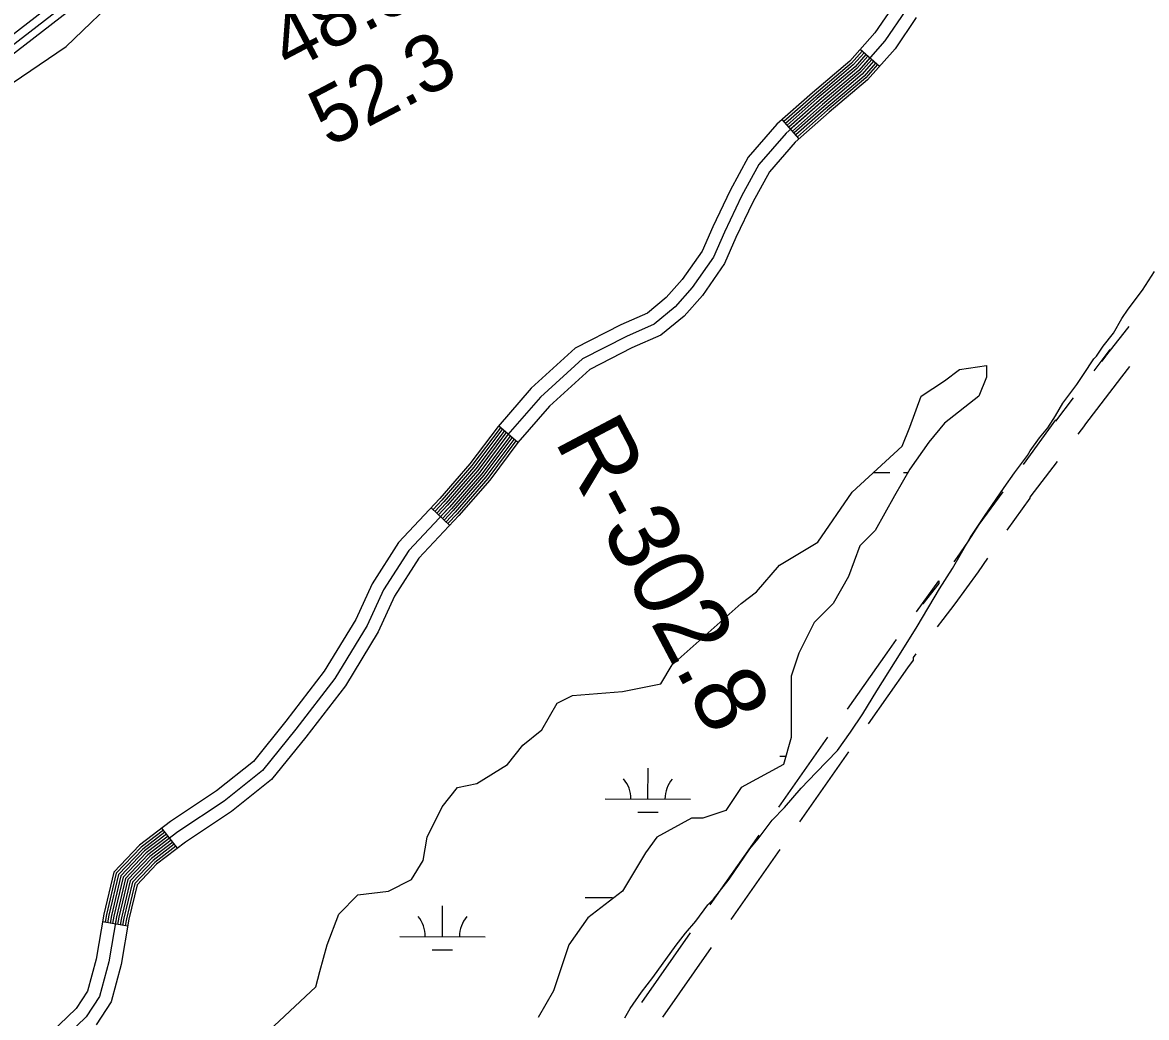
# Model space of a CAD drawing. Extents: x 3161665 to 3199565, y 885729 to 911164.
# Drawn here: x 3185389 to 3186707, y 904881 to 906047 of the extents above; entities that cross this region are included whole.
import ezdxf

# ---------------------------------------------------------------- set-up
doc = ezdxf.new("R2010")
doc.units = 0
for name, color, linetype in [('V-RIVR-EDGE', 7, 'Continuous'), ('V-RIVR-RANG', 7, 'Continuous'), ('V-RIVR-RANG-IDEN', 7, 'Continuous'), ('V-ROAD-CNTR', 7, 'Continuous'), ('V-SITE-VEGE', 7, 'Continuous'), ('V-TOPO-MAJR', 7, 'Continuous'), ('V-TOPO-MINR', 7, 'Continuous'), ('V-WETL-SWMP', 7, 'Continuous')]:
    doc.layers.add(name, color=color, linetype=linetype)

msp = doc.modelspace()

# ---------------------------------------------------------------- linework, layer by layer
at = {"layer": 'V-RIVR-EDGE'}
msp.add_lwpolyline([(3185335.3, 905947.7), (3185440.7, 906018.7), (3185508.2, 906083.8)], dxfattribs=at)
at = {"layer": 'V-ROAD-CNTR'}
for p, q in [((3186394, 905995.4), (3186371.5, 906015.2)), ((3186299.8, 905910.6), (3186280, 905933.1)), ((3185970.1, 905554.4), (3185947.4, 905574)), ((3185890.3, 905457.5), (3185868.5, 905478)), ((3186276.1, 905127.4), (3186333.6, 905209.2)), ((3186300.8, 905110.2), (3186358.2, 905192.1)), ((3185570.9, 905079), (3185552.7, 905102.8)), ((3186195.7, 905012.8), (3186253.2, 905094.6)), ((3186220.3, 904995.6), (3186277.8, 905077.5)), ((3185512.8, 904987.8), (3185483.2, 904992.8)), ((3186115.3, 904898.2), (3186172.7, 904980.1)), ((3186139.9, 904881), (3186197.3, 904962.9))]:
    msp.add_line(p, q, dxfattribs=at)
for points in [[(3186412.8, 906069.8), (3186388.6, 906034.6), (3186359.2, 906001.3), (3186315.4, 905964.4), (3186273.8, 905927.7), (3186240.3, 905889), (3186218.9, 905849.9), (3186198.5, 905807.2), (3186186.1, 905779), (3186162.8, 905745.6), (3186144, 905724.4), (3186122, 905706.3), (3186090.8, 905692.6), (3186037.4, 905665), (3185985.8, 905618.3), (3185946.9, 905573.4), (3185913.8, 905529.4), (3185878.8, 905489), (3185830.3, 905437.4), (3185799.2, 905389), (3185780, 905347), (3185743.1, 905286.5), (3185698.2, 905228), (3185660, 905180.9), (3185616.8, 905146.3), (3185562.9, 905110.6), (3185526.4, 905082.7), (3185496.6, 905051.2), (3185484.7, 905002)], [(3186425, 906061.1), (3186400.4, 906025.3), (3186369.7, 905990.5), (3186325.2, 905953), (3186284.5, 905917.1), (3186252.7, 905880.4), (3186232.3, 905843.1), (3186212.2, 905801), (3186199.3, 905771.6), (3186174.6, 905736.3), (3186154.5, 905713.6), (3186129.9, 905693.4), (3186097.3, 905679), (3186046, 905652.5), (3185996.5, 905607.7), (3185958.5, 905564), (3185925.5, 905519.9), (3185890, 905479), (3185842.1, 905428.2), (3185812.4, 905381.8), (3185793.3, 905340), (3185755.5, 905278), (3185710, 905218.7), (3185670.6, 905170.2), (3185625.7, 905134.2), (3185571.6, 905098.4), (3185536.5, 905071.5), (3185510.2, 905043.8), (3185499.4, 904998.9)], [(3186437.2, 906052.5), (3186412.3, 906016.1), (3186380.2, 905979.8), (3186335, 905941.7), (3186295.2, 905906.5), (3186265.1, 905871.8), (3186245.7, 905836.2), (3186225.8, 905794.7), (3186212.4, 905764.2), (3186186.4, 905727), (3186164.9, 905702.7), (3186137.9, 905680.5), (3186103.8, 905665.5), (3186054.6, 905640.1), (3186007.2, 905597.2), (3185970.2, 905554.5), (3185937.2, 905510.5), (3185901.1, 905468.9), (3185854, 905418.9), (3185825.6, 905374.6), (3185806.5, 905332.9), (3185767.9, 905269.5), (3185721.7, 905209.4), (3185681.2, 905159.5), (3185634.5, 905122.1), (3185580.3, 905086.1), (3185546.5, 905060.3), (3185523.9, 905036.4), (3185514.2, 904995.9)], [(3186373.7, 906013.2), (3186361.3, 905999.1), (3186317.3, 905962.1), (3186282, 905930.8)], [(3186376, 906011.3), (3186363.4, 905997), (3186319.3, 905959.8), (3186283.9, 905928.6)], [(3186378.2, 906009.3), (3186365.5, 905994.8), (3186321.2, 905957.6), (3186285.9, 905926.3)], [(3186380.5, 906007.3), (3186367.6, 905992.7), (3186323.2, 905955.3), (3186287.9, 905924.1)], [(3186382.7, 906005.3), (3186369.7, 905990.5), (3186325.2, 905953), (3186289.9, 905921.9)], [(3186385, 906003.3), (3186371.8, 905988.4), (3186327.1, 905950.7), (3186291.9, 905919.6)], [(3186387.2, 906001.3), (3186373.9, 905986.2), (3186329.1, 905948.5), (3186293.9, 905917.4)], [(3186389.5, 905999.3), (3186376, 905984.1), (3186331, 905946.2), (3186295.9, 905915.1)], [(3186391.7, 905997.4), (3186378.1, 905981.9), (3186333, 905943.9), (3186297.8, 905912.9)], [(3186645.8, 905638.6), (3186664.7, 905663.5), (3186664.7, 905663.2), (3186654.6, 905649.9), (3186685.2, 905688.7), (3186686.7, 905690.5)], [(3186626.9, 905564.2), (3186634.7, 905574.5), (3186634.7, 905574.8), (3186678.2, 905631.5), (3186687.7, 905643.5)], [(3186562.8, 905529), (3186600.9, 905581), (3186600.9, 905579.6), (3186621.6, 905606.8)], [(3185949.7, 905572.1), (3185949.2, 905571.5), (3185916.1, 905527.5), (3185881.1, 905487), (3185870.7, 905476)], [(3185952, 905570.1), (3185951.5, 905569.6), (3185918.5, 905525.6), (3185883.3, 905485), (3185872.9, 905473.9)], [(3185954.2, 905568.1), (3185953.9, 905567.7), (3185920.8, 905523.7), (3185885.5, 905483), (3185875, 905471.9)], [(3185956.5, 905566.2), (3185956.2, 905565.8), (3185923.2, 905521.8), (3185887.8, 905481), (3185877.2, 905469.8)], [(3185958.8, 905564.2), (3185958.5, 905564), (3185925.5, 905519.9), (3185890, 905479), (3185879.4, 905467.8)], [(3185961, 905562.2), (3185960.9, 905562.1), (3185927.8, 905518), (3185892.2, 905477), (3185881.6, 905465.7)], [(3185963.3, 905560.3), (3185963.2, 905560.2), (3185930.2, 905516.2), (3185894.4, 905474.9), (3185883.8, 905463.6)], [(3185965.5, 905558.3), (3185965.5, 905558.3), (3185932.5, 905514.3), (3185896.7, 905472.9), (3185886, 905461.6)], [(3185967.8, 905556.3), (3185967.9, 905556.4), (3185934.8, 905512.4), (3185898.9, 905470.9), (3185888.2, 905459.5)], [(3186543.6, 905452), (3186570.9, 905489.3), (3186570.9, 905490.6), (3186602.7, 905532.4)], [(3186481.6, 905414.9), (3186485.5, 905420.3), (3186498.3, 905439), (3186511.1, 905458.3), (3186539.2, 905496.7)], [(3186461.9, 905338.4), (3186468.7, 905347.1), (3186482.8, 905365.5), (3186496.6, 905384.2), (3186510, 905403.1), (3186521, 905419.1)], [(3186437.6, 905356.2), (3186463.8, 905392.6), (3186463.8, 905389.4), (3186445, 905365.5), (3186458.1, 905382.6)], [(3186356.6, 905242), (3186402.9, 905308), (3186414.2, 905323.7)], [(3186381.2, 905224.8), (3186427.3, 905290.6), (3186433.8, 905299.6), (3186433.8, 905302.8), (3186437.1, 905307)], [(3185554.5, 905100.4), (3185528.4, 905080.4), (3185499.3, 905049.8), (3185487.7, 905001.4), (3185486.1, 904992.3)], [(3185556.4, 905098), (3185530.4, 905078.2), (3185502, 905048.3), (3185490.6, 905000.7), (3185489.1, 904991.8)], [(3185558.2, 905095.7), (3185532.5, 905076), (3185504.8, 905046.8), (3185493.6, 905000.1), (3185492.1, 904991.3)], [(3185560, 905093.3), (3185534.5, 905073.7), (3185507.5, 905045.3), (3185496.5, 904999.5), (3185495, 904990.8)], [(3185561.8, 905090.9), (3185536.5, 905071.5), (3185510.2, 905043.8), (3185499.4, 904998.9), (3185498, 904990.3)], [(3185563.7, 905088.5), (3185538.5, 905069.3), (3185512.9, 905042.4), (3185502.4, 904998.3), (3185500.9, 904989.8)], [(3185565.5, 905086.1), (3185540.5, 905067), (3185515.7, 905040.9), (3185505.3, 904997.7), (3185503.9, 904989.3)], [(3185567.3, 905083.8), (3185542.5, 905064.8), (3185518.4, 905039.4), (3185508.3, 904997.1), (3185506.8, 904988.8)], [(3185569.1, 905081.4), (3185544.5, 905062.5), (3185521.1, 905037.9), (3185511.2, 904996.5), (3185509.8, 904988.3)], [(3185484.7, 905002), (3185475.7, 904949.1), (3185465.7, 904911.5), (3185452.4, 904891.3), (3185422.7, 904862.6)], [(3185499.4, 904998.9), (3185490.4, 904945.9), (3185479.5, 904905.3), (3185464, 904881.6), (3185432.1, 904850.8)], [(3185514.2, 904995.9), (3185505.1, 904942.7), (3185493.4, 904899.1), (3185475.6, 904872)]]:
    msp.add_lwpolyline(points, dxfattribs=at)
at = {"layer": 'V-SITE-VEGE'}
for p, q in [((3186702.3, 905733.3), (3186716.5, 905754.9)), ((3186685.8, 905710.7), (3186702.3, 905733.3)), ((3186668.3, 905682.7), (3186678.2, 905699.9)), ((3186678.2, 905699.9), (3186685.8, 905710.7)), ((3186656.2, 905667.6), (3186668.3, 905682.7)), ((3186648.6, 905655.8), (3186656.2, 905667.6)), ((3186633.2, 905634.2), (3186645.3, 905652.5)), ((3186645.3, 905652.5), (3186648.6, 905655.8)), ((3186625.6, 905622.4), (3186633.2, 905634.2)), ((3186609.1, 905600.8), (3186625.6, 905622.4)), ((3186600.3, 905585.8), (3186609.1, 905600.8)), ((3186591.6, 905571.7), (3186600.3, 905585.8)), ((3186581.7, 905559.9), (3186591.6, 905571.7)), ((3186570.8, 905544.8), (3186581.7, 905559.9)), ((3186567.5, 905539.4), (3186570.8, 905544.8)), ((3186552.2, 905519), (3186567.5, 905539.4)), ((3186540.1, 905501.8), (3186552.2, 905519)), ((3186517.1, 905468.4), (3186540.1, 905501.8)), ((3186500.6, 905443.6), (3186517.1, 905468.4)), ((3186479.8, 905406.9), (3186500.6, 905443.6)), ((3186464.4, 905383.2), (3186479.8, 905406.9)), ((3186438.1, 905339), (3186464.4, 905383.2)), ((3186419.4, 905308.9), (3186438.1, 905339)), ((3186390.9, 905263.6), (3186419.4, 905308.9)), ((3186374.4, 905236.7), (3186390.9, 905263.6)), ((3186360.2, 905215.1), (3186374.4, 905236.7)), ((3186344.8, 905193.6), (3186360.2, 905215.1)), ((3186319.7, 905167.8), (3186344.8, 905193.6)), ((3186302.2, 905149.5), (3186319.7, 905167.8)), ((3186282.6, 905126.9), (3186302.2, 905149.5)), ((3186268.3, 905111.9), (3186282.6, 905126.9)), ((3186251.9, 905090.3), (3186268.3, 905111.9)), ((3186242.1, 905078.5), (3186251.9, 905090.3)), ((3186218, 905043), (3186242.1, 905078.5)), ((3186199.4, 905019.3), (3186218, 905043)), ((3186192.8, 905012.8), (3186199.4, 905019.3)), ((3186178.6, 904993.5), (3186192.8, 905012.8)), ((3186166.6, 904979.5), (3186178.6, 904993.5)), ((3186155.6, 904965.5), (3186166.6, 904979.5)), ((3186128.2, 904927.8), (3186155.6, 904965.5)), ((3186115.1, 904910.6), (3186128.2, 904927.8)), ((3186101.9, 904891.2), (3186115.1, 904910.6)), ((3186095.4, 904880.4), (3186101.9, 904891.2))]:
    msp.add_line(p, q, dxfattribs=at)
at = {"layer": 'V-TOPO-MAJR'}
msp.add_lwpolyline([(3183554.8, 904485.6), (3184331.9, 905198.1), (3184405.4, 905247.5), (3184438.7, 905269.8), (3184472, 905292.2), (3184951.9, 905708.2), (3184963.4, 905716.1), (3184975.1, 905723.9), (3184986.7, 905731.7), (3184998.3, 905739.5), (3185668.2, 906257.9), (3185677.9, 906264), (3185687.6, 906270), (3185697.3, 906276), (3185707, 906281.9), (3186490.7, 906943.4), (3186521.3, 906963.5), (3186551.8, 906983.7), (3187280.5, 907538.2), (3187286.1, 907541.9), (3187291.7, 907545.5), (3187297.2, 907549.2), (3188101.3, 908138.9)], dxfattribs=at)
at = {"layer": 'V-TOPO-MINR'}
for points in [[(3184994.8, 905725), (3185680.9, 906254.6), (3185686.5, 906258.1), (3185692, 906261.5), (3185697.7, 906265), (3185703.3, 906268.4), (3186497.8, 906930.7), (3186513.2, 906940.9), (3186528.6, 906951.2), (3187290.6, 907529), (3187292.5, 907530.5), (3187292.7, 907530.6), (3188204.3, 908187.2)], [(3184991.3, 905710.7), (3185665, 906231.9), (3185667, 906234), (3185669.1, 906236), (3185671.4, 906237.8), (3185673.8, 906239.5), (3185692.9, 906251.4), (3185694.6, 906252.5), (3185696.3, 906253.5), (3185699.7, 906255.6), (3186547.4, 906867.3), (3186557.1, 906873.9), (3186785.1, 906996.1), (3186889, 907051.1), (3186993.1, 907105.6), (3187097.8, 907159.2), (3187202.7, 907212.2), (3187373.1, 907297.5), (3187393, 907307.5), (3187412.8, 907317.6), (3187432.6, 907327.9), (3187452.3, 907338.2), (3188412.5, 907846.7)]]:
    msp.add_lwpolyline(points, dxfattribs=at)
at = {"layer": 'V-WETL-SWMP'}
for p, q in [((3186387.3, 905519.5), (3186406.3, 905519.4)), ((3186422.3, 905519.4), (3186427.4, 905519.3)), ((3186277.3, 905187.1), (3186284.2, 905187.1)), ((3186122.6, 905136.8), (3186122.7, 905172.8)), ((3186072.6, 905136.9), (3186172.6, 905136.6)), ((3186110.6, 905121.4), (3186134.6, 905121.3)), ((3186048.9, 905021.5), (3186080.9, 905021.4)), ((3185881.7, 904975.6), (3185881.8, 905011.6)), ((3185831.7, 904975.7), (3185931.7, 904975.4)), ((3185869.6, 904960.2), (3185893.6, 904960.1))]:
    msp.add_line(p, q, dxfattribs=at)
for points in [[(3185665.9, 904853.7), (3185733.3, 904916.6), (3185737.8, 904934.6), (3185746.7, 904966), (3185760.2, 905002), (3185782.7, 905024.4), (3185818.6, 905028.9), (3185845.6, 905042.4), (3185859.1, 905064.9), (3185863.6, 905091.9), (3185881.5, 905127.8), (3185899.5, 905150.3), (3185922, 905154.8), (3185957.9, 905177.3), (3185975.9, 905199.7), (3185998.3, 905217.7), (3186016.3, 905249.2), (3186034.3, 905258.1), (3186092.7, 905262.6), (3186137.6, 905271.6), (3186151.1, 905294.1), (3186232, 905366), (3186249.9, 905379.5), (3186276.9, 905411), (3186321.8, 905437.9), (3186362.2, 905496.3), (3186420.7, 905550.3), (3186429.6, 905572.7), (3186443.1, 905608.7), (3186470.1, 905626.7), (3186488, 905640.2), (3186519.5, 905644.7), (3186519.5, 905631.2), (3186510.5, 905608.7), (3186470.1, 905577.2), (3186452.1, 905554.8), (3186429.6, 905523.3), (3186411.7, 905491.9), (3186389.2, 905451.4), (3186371.2, 905433.4), (3186357.8, 905397.5), (3186339.8, 905366), (3186317.3, 905343.5), (3186299.4, 905307.6), (3186290.4, 905280.6), (3186290.4, 905262.6), (3186290.4, 905240.2), (3186290.4, 905208.7), (3186281.4, 905177.3), (3186232, 905150.3), (3186214, 905123.3), (3186187, 905114.3), (3186173.6, 905114.3), (3186133.1, 905091.9), (3186119.6, 905073.9)], [(3186119.6, 905073.9), (3186092.7, 905028.9), (3186052.3, 904997.5), (3186029.8, 904966), (3186020.8, 904939.1), (3186011.8, 904912.1), (3185993.8, 904880.6)]]:
    msp.add_lwpolyline(points, dxfattribs=at)
for centre, start, end in [((3186067.4, 905137.4), 359.0698, 40.6135), ((3186177.8, 905137.1), 139.0698, 180.6135), ((3185826.4, 904976.2), 359.0698, 40.6135), ((3185936.9, 904975.9), 139.0698, 180.6135)]:
    msp.add_arc(centre, 35.2, start, end, dxfattribs=at)

# ---------------------------------------------------------------- texts
at = {"layer": 'V-RIVR-RANG'}
for s, p in [('48.5', (3185702.1, 905988.3)), ('52.3', (3185748.9, 905899.9))]:
    msp.add_text(s, height=67, rotation=27.7183, dxfattribs=at).set_placement(p)
at = {"layer": 'V-RIVR-RANG-IDEN'}
msp.add_text('R-302.8', height=83, rotation=297.8639, dxfattribs=at).set_placement((3186012.5, 905556.8))

doc.saveas('drawing.dxf')
